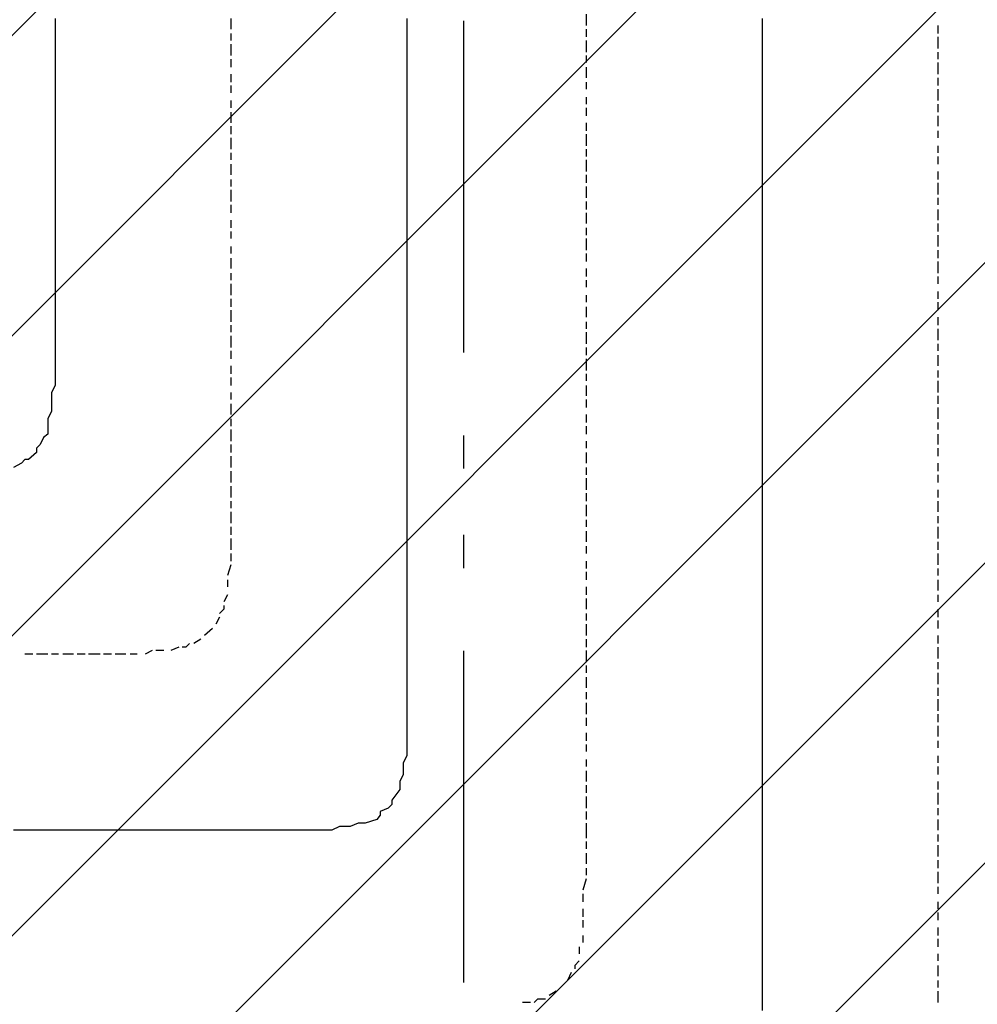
# Model space of a CAD drawing. Extents: x 997 to 109698, y 921 to 94021.
# Tile 653 of 656: x 31196 to 32279, y 50023 to 51136. Entities that reach past the tile are written whole.
import ezdxf

# ---------------------------------------------------------------- set-up
doc = ezdxf.new("R2010")
doc.units = 0
doc.header["$MEASUREMENT"] = 0
for name, color, linetype in [('12', 7, 'CONTINUOUS'), ('28', 7, 'CONTINUOUS'), ('40', 7, 'CONTINUOUS')]:
    doc.layers.add(name, color=color, linetype=linetype)

msp = doc.modelspace()

# ---------------------------------------------------------------- linework, layer by layer
at = {"layer": '12', "color": 5}
for p, q in [((31235.630503, 51137.563401), (31235.630503, 51125.563401)), ((31633.630503, 51137.563401), (31633.630503, 51125.563401)), ((32035.630503, 51137.563401), (32035.630503, 51125.563401)), ((31235.630503, 51125.563401), (31235.630503, 51116.563401)), ((31633.630503, 51125.563401), (31633.630503, 51116.563401)), ((32035.630503, 51125.563401), (32035.630503, 51116.563401)), ((31235.630503, 51116.563401), (31235.630503, 51108.563401)), ((31633.630503, 51116.563401), (31633.630503, 51103.563401)), ((32035.630503, 51116.563401), (32035.630503, 51103.563401)), ((31235.630503, 51108.563401), (31235.630503, 51095.563401)), ((31633.630503, 51103.563401), (31633.630503, 51095.563401)), ((32035.630503, 51103.563401), (32035.630503, 51095.563401)), ((31235.630503, 51095.563401), (31235.630503, 51087.563401)), ((31633.630503, 51095.563401), (31633.630503, 51087.563401)), ((32035.630503, 51095.563401), (32035.630503, 51087.563401)), ((31235.630503, 51087.563401), (31235.630503, 51074.563401)), ((31633.630503, 51087.563401), (31633.630503, 51074.563401)), ((32035.630503, 51087.563401), (32035.630503, 51074.563401)), ((31235.630503, 51074.563401), (31235.630503, 51065.563401)), ((31633.630503, 51074.563401), (31633.630503, 51065.563401)), ((32035.630503, 51074.563401), (32035.630503, 51065.563401)), ((31235.630503, 51065.563401), (31235.630503, 51057.563401)), ((31235.630503, 51057.563401), (31235.630503, 51044.563401)), ((31633.630503, 51065.563401), (31633.630503, 51057.563401)), ((31633.630503, 51057.563401), (31633.630503, 51044.563401)), ((32035.630503, 51065.563401), (32035.630503, 51057.563401)), ((32035.630503, 51057.563401), (32035.630503, 51044.563401)), ((31235.630503, 51044.563401), (31235.630503, 51036.563401)), ((31235.630503, 51036.563401), (31235.630503, 51027.563401)), ((31633.630503, 51044.563401), (31633.630503, 51036.563401)), ((31633.630503, 51036.563401), (31633.630503, 51027.563401)), ((32035.630503, 51044.563401), (32035.630503, 51036.563401)), ((32035.630503, 51036.563401), (32035.630503, 51027.563401)), ((31235.630503, 51027.563401), (31235.630503, 51015.563401)), ((31633.630503, 51027.563401), (31633.630503, 51015.563401)), ((32035.630503, 51027.563401), (32035.630503, 51015.563401)), ((31235.630503, 51015.563401), (31235.630503, 51006.563401)), ((31633.630503, 51015.563401), (31633.630503, 51006.563401)), ((32035.630503, 51015.563401), (32035.630503, 51006.563401)), ((31235.630503, 51006.563401), (31235.630503, 50998.563401)), ((31633.630503, 51006.563401), (31633.630503, 50998.563401)), ((32035.630503, 51006.563401), (32035.630503, 50993.563401)), ((31235.630503, 50998.563401), (31235.630503, 50985.563401)), ((31633.630503, 50998.563401), (31633.630503, 50985.563401)), ((32035.630503, 50993.563401), (32035.630503, 50985.563401)), ((31235.630503, 50985.563401), (31235.630503, 50977.563401)), ((31633.630503, 50985.563401), (31633.630503, 50977.563401)), ((32035.630503, 50985.563401), (32035.630503, 50977.563401)), ((31235.630503, 50977.563401), (31235.630503, 50964.563401)), ((31633.630503, 50977.563401), (31633.630503, 50964.563401)), ((32035.630503, 50977.563401), (32035.630503, 50964.563401)), ((31235.630503, 50964.563401), (31235.630503, 50955.563401)), ((31633.630503, 50964.563401), (31633.630503, 50955.563401)), ((32035.630503, 50964.563401), (32035.630503, 50955.563401)), ((31235.630503, 50955.563401), (31235.630503, 50947.563401)), ((31235.630503, 50947.563401), (31235.630503, 50934.563401)), ((31633.630503, 50955.563401), (31633.630503, 50947.563401)), ((31633.630503, 50947.563401), (31633.630503, 50934.563401)), ((32035.630503, 50955.563401), (32035.630503, 50947.563401)), ((32035.630503, 50947.563401), (32035.630503, 50934.563401)), ((31235.630503, 50934.563401), (31235.630503, 50926.563401)), ((31235.630503, 50926.563401), (31235.630503, 50917.563401)), ((31633.630503, 50934.563401), (31633.630503, 50926.563401)), ((31633.630503, 50926.563401), (31633.630503, 50917.563401)), ((32035.630503, 50934.563401), (32035.630503, 50926.563401)), ((32035.630503, 50926.563401), (32035.630503, 50917.563401)), ((31235.630503, 50917.563401), (31235.630503, 50905.563401)), ((31633.630503, 50917.563401), (31633.630503, 50905.563401)), ((32035.630503, 50917.563401), (32035.630503, 50905.563401)), ((31235.630503, 50905.563401), (31235.630503, 50896.563401)), ((31633.630503, 50905.563401), (31633.630503, 50896.563401)), ((32035.630503, 50905.563401), (32035.630503, 50896.563401)), ((31235.630503, 50896.563401), (31235.630503, 50888.563401)), ((31633.630503, 50896.563401), (31633.630503, 50888.563401)), ((32035.630503, 50896.563401), (32035.630503, 50883.563401)), ((31235.630503, 50888.563401), (31235.630503, 50875.563401)), ((31633.630503, 50888.563401), (31633.630503, 50875.563401)), ((32035.630503, 50883.563401), (32035.630503, 50875.563401)), ((31235.630503, 50875.563401), (31235.630503, 50866.563401)), ((31633.630503, 50875.563401), (31633.630503, 50866.563401)), ((32035.630503, 50875.563401), (32035.630503, 50866.563401)), ((31235.630503, 50866.563401), (31235.630503, 50854.563401)), ((31633.630503, 50866.563401), (31633.630503, 50854.563401)), ((32035.630503, 50866.563401), (32035.630503, 50854.563401)), ((31235.630503, 50854.563401), (31235.630503, 50845.563401)), ((31633.630503, 50854.563401), (31633.630503, 50845.563401)), ((32035.630503, 50854.563401), (32035.630503, 50845.563401)), ((31235.630503, 50845.563401), (31235.630503, 50837.563401)), ((31235.630503, 50837.563401), (31235.630503, 50824.563401)), ((31633.630503, 50845.563401), (31633.630503, 50837.563401)), ((31633.630503, 50837.563401), (31633.630503, 50824.563401)), ((32035.630503, 50845.563401), (32035.630503, 50837.563401)), ((32035.630503, 50837.563401), (32035.630503, 50824.563401)), ((31235.630503, 50824.563401), (31235.630503, 50816.563401)), ((31633.630503, 50824.563401), (31633.630503, 50816.563401)), ((32035.630503, 50824.563401), (32035.630503, 50816.563401)), ((31235.630503, 50816.563401), (31235.630503, 50811.563401)), ((31633.630503, 50816.563401), (31633.630503, 50807.563401)), ((32035.630503, 50816.563401), (32035.630503, 50807.563401)), ((31235.630503, 50811.563401), (31235.630503, 50803.563401)), ((31235.630503, 50803.563401), (31235.630503, 50790.563401)), ((31633.630503, 50807.563401), (31633.630503, 50794.563401)), ((32035.630503, 50807.563401), (32035.630503, 50794.563401)), ((31235.630503, 50790.563401), (31235.630503, 50782.563401)), ((31633.630503, 50794.563401), (31633.630503, 50786.563401)), ((32035.630503, 50794.563401), (32035.630503, 50786.563401)), ((31235.630503, 50782.563401), (31235.630503, 50773.563401)), ((31633.630503, 50786.563401), (31633.630503, 50778.563401)), ((32035.630503, 50786.563401), (32035.630503, 50778.563401)), ((31235.630503, 50773.563401), (31235.630503, 50761.563401)), ((31633.630503, 50778.563401), (31633.630503, 50765.563401)), ((32035.630503, 50778.563401), (32035.630503, 50765.563401)), ((31235.630503, 50761.563401), (31235.630503, 50752.563401)), ((31633.630503, 50765.563401), (31633.630503, 50756.563401)), ((31633.630503, 50756.563401), (31633.630503, 50744.563401)), ((32035.630503, 50765.563401), (32035.630503, 50756.563401)), ((32035.630503, 50756.563401), (32035.630503, 50744.563401)), ((31235.630503, 50752.563401), (31235.630503, 50744.563401)), ((31235.630503, 50744.563401), (31235.630503, 50731.563401)), ((31633.630503, 50744.563401), (31633.630503, 50735.563401)), ((31633.630503, 50735.563401), (31633.630503, 50727.563401)), ((32035.630503, 50744.563401), (32035.630503, 50735.563401)), ((32035.630503, 50735.563401), (32035.630503, 50727.563401)), ((31235.630503, 50731.563401), (31235.630503, 50722.563401)), ((31633.630503, 50727.563401), (31633.630503, 50714.563401)), ((32035.630503, 50727.563401), (32035.630503, 50714.563401)), ((31235.630503, 50722.563401), (31231.630503, 50714.563401)), ((31231.630503, 50714.563401), (31231.630503, 50701.563401)), ((31633.630503, 50714.563401), (31633.630503, 50706.563401)), ((32035.630503, 50714.563401), (32035.630503, 50706.563401)), ((31231.630503, 50701.563401), (31231.630503, 50693.563401)), ((31633.630503, 50706.563401), (31633.630503, 50697.563401)), ((32035.630503, 50706.563401), (32035.630503, 50697.563401)), ((31231.630503, 50693.563401), (31227.630503, 50684.563401)), ((31633.630503, 50697.563401), (31633.630503, 50684.563401)), ((32035.630503, 50697.563401), (32035.630503, 50684.563401)), ((31227.630503, 50684.563401), (31227.630503, 50672.563401)), ((31633.630503, 50684.563401), (31633.630503, 50676.563401)), ((32035.630503, 50684.563401), (32035.630503, 50676.563401)), ((31633.630503, 50676.563401), (31633.630503, 50667.563401)), ((31633.630503, 50667.563401), (31633.630503, 50655.563401)), ((32035.630503, 50676.563401), (32035.630503, 50667.563401)), ((32035.630503, 50667.563401), (32035.630503, 50655.563401)), ((31222.630503, 50663.563401), (31218.630503, 50655.563401)), ((31214.630503, 50646.563401), (31205.630503, 50638.563401)), ((31633.630503, 50655.563401), (31633.630503, 50646.563401)), ((31633.630503, 50646.563401), (31633.630503, 50634.563401)), ((32035.630503, 50655.563401), (32035.630503, 50646.563401)), ((32035.630503, 50646.563401), (32035.630503, 50634.563401)), ((31197.630503, 50634.563401), (31188.630503, 50629.563401)), ((31633.630503, 50634.563401), (31633.630503, 50625.563401)), ((32035.630503, 50634.563401), (32035.630503, 50625.563401)), ((31633.630503, 50625.563401), (31633.630503, 50617.563401)), ((32035.630503, 50625.563401), (32035.630503, 50617.563401)), ((31633.630503, 50617.563401), (31633.630503, 50604.563401)), ((32035.630503, 50617.563401), (32035.630503, 50604.563401)), ((31633.630503, 50604.563401), (31633.630503, 50595.563401)), ((32035.630503, 50604.563401), (32035.630503, 50595.563401)), ((31633.630503, 50595.563401), (31633.630503, 50587.563401)), ((32035.630503, 50595.563401), (32035.630503, 50587.563401)), ((31633.630503, 50587.563401), (31633.630503, 50574.563401)), ((32035.630503, 50587.563401), (32035.630503, 50574.563401)), ((31633.630503, 50574.563401), (31633.630503, 50566.563401)), ((32035.630503, 50574.563401), (32035.630503, 50566.563401)), ((31633.630503, 50566.563401), (31633.630503, 50557.563401)), ((31633.630503, 50557.563401), (31633.630503, 50545.563401)), ((32035.630503, 50566.563401), (32035.630503, 50557.563401)), ((32035.630503, 50557.563401), (32035.630503, 50545.563401)), ((31633.630503, 50545.563401), (31633.630503, 50536.563401)), ((32035.630503, 50545.563401), (32035.630503, 50536.563401)), ((31633.630503, 50536.563401), (31633.630503, 50523.563401)), ((32035.630503, 50536.563401), (32035.630503, 50523.563401)), ((31633.630503, 50523.563401), (31633.630503, 50515.563401)), ((32035.630503, 50523.563401), (32035.630503, 50515.563401)), ((31633.630503, 50515.563401), (31633.630503, 50507.563401)), ((32035.630503, 50515.563401), (32035.630503, 50507.563401)), ((31633.630503, 50507.563401), (31633.630503, 50494.563401)), ((32035.630503, 50507.563401), (32035.630503, 50494.563401)), ((31633.630503, 50494.563401), (31633.630503, 50485.563401)), ((32035.630503, 50494.563401), (32035.630503, 50485.563401)), ((31633.630503, 50485.563401), (31633.630503, 50477.563401)), ((32035.630503, 50485.563401), (32035.630503, 50477.563401)), ((31633.630503, 50477.563401), (31633.630503, 50464.563401)), ((32035.630503, 50477.563401), (32035.630503, 50464.563401)), ((31633.630503, 50464.563401), (31633.630503, 50456.563401)), ((31633.630503, 50456.563401), (31633.630503, 50447.563401)), ((32035.630503, 50464.563401), (32035.630503, 50456.563401)), ((32035.630503, 50456.563401), (32035.630503, 50447.563401)), ((31633.630503, 50447.563401), (31633.630503, 50435.563401)), ((32035.630503, 50447.563401), (32035.630503, 50435.563401)), ((31633.630503, 50435.563401), (31633.630503, 50426.563401)), ((32035.630503, 50435.563401), (32035.630503, 50426.563401)), ((31633.630503, 50426.563401), (31633.630503, 50418.563401)), ((32035.630503, 50426.563401), (32035.630503, 50413.563401)), ((31633.630503, 50418.563401), (31633.630503, 50413.563401)), ((31633.630503, 50413.563401), (31633.630503, 50401.563401)), ((32035.630503, 50413.563401), (32035.630503, 50405.563401)), ((31633.630503, 50401.563401), (31633.630503, 50392.563401)), ((32035.630503, 50405.563401), (32035.630503, 50397.563401)), ((31633.630503, 50392.563401), (31633.630503, 50384.563401)), ((32035.630503, 50397.563401), (32035.630503, 50384.563401)), ((31633.630503, 50384.563401), (31633.630503, 50371.563401)), ((32035.630503, 50384.563401), (32035.630503, 50375.563401)), ((31633.630503, 50371.563401), (31633.630503, 50363.563401)), ((32035.630503, 50375.563401), (32035.630503, 50367.563401)), ((32035.630503, 50367.563401), (32035.630503, 50354.563401)), ((31633.630503, 50363.563401), (31633.630503, 50350.563401)), ((31633.630503, 50350.563401), (31633.630503, 50341.563401)), ((32035.630503, 50354.563401), (32035.630503, 50346.563401)), ((32035.630503, 50346.563401), (32035.630503, 50337.563401)), ((31633.630503, 50341.563401), (31633.630503, 50333.563401)), ((31633.630503, 50333.563401), (31633.630503, 50320.563401)), ((32035.630503, 50337.563401), (32035.630503, 50325.563401)), ((32035.630503, 50325.563401), (32035.630503, 50316.563401)), ((31633.630503, 50320.563401), (31633.630503, 50312.563401)), ((31633.630503, 50312.563401), (31633.630503, 50303.563401)), ((32035.630503, 50316.563401), (32035.630503, 50303.563401)), ((32035.630503, 50303.563401), (32035.630503, 50295.563401)), ((31629.630503, 50291.563401), (31629.630503, 50282.563401)), ((32035.630503, 50295.563401), (32035.630503, 50286.563401)), ((31629.630503, 50282.563401), (31625.630503, 50274.563401)), ((32035.630503, 50286.563401), (32035.630503, 50274.563401)), ((31625.630503, 50274.563401), (31625.630503, 50265.563401)), ((32035.630503, 50274.563401), (32035.630503, 50265.563401)), ((31625.630503, 50265.563401), (31616.630503, 50253.563401)), ((32035.630503, 50265.563401), (32035.630503, 50257.563401)), ((32035.630503, 50257.563401), (32035.630503, 50244.563401)), ((31612.630503, 50244.563401), (31603.630503, 50240.563401)), ((32035.630503, 50244.563401), (32035.630503, 50236.563401)), ((32035.630503, 50236.563401), (32035.630503, 50227.563401)), ((31569.630503, 50223.563401), (31561.630503, 50223.563401)), ((31578.630503, 50227.563401), (31569.630503, 50223.563401)), ((31586.630503, 50227.563401), (31578.630503, 50227.563401)), ((31599.630503, 50231.563401), (31586.630503, 50227.563401)), ((32035.630503, 50227.563401), (32035.630503, 50214.563401)), ((31201.630503, 50219.563401), (31188.630503, 50219.563401)), ((31210.630503, 50219.563401), (31201.630503, 50219.563401)), ((31218.630503, 50219.563401), (31210.630503, 50219.563401)), ((31231.630503, 50219.563401), (31218.630503, 50219.563401)), ((31239.630503, 50219.563401), (31231.630503, 50219.563401)), ((31248.630503, 50219.563401), (31239.630503, 50219.563401)), ((31260.630503, 50219.563401), (31248.630503, 50219.563401)), ((31269.630503, 50219.563401), (31260.630503, 50219.563401)), ((31282.630503, 50219.563401), (31269.630503, 50219.563401)), ((31290.630503, 50219.563401), (31282.630503, 50219.563401)), ((31299.630503, 50219.563401), (31290.630503, 50219.563401)), ((31311.630503, 50219.563401), (31299.630503, 50219.563401)), ((31320.630503, 50219.563401), (31311.630503, 50219.563401)), ((31328.630503, 50219.563401), (31320.630503, 50219.563401)), ((31341.630503, 50219.563401), (31328.630503, 50219.563401)), ((31349.630503, 50219.563401), (31341.630503, 50219.563401)), ((31358.630503, 50219.563401), (31349.630503, 50219.563401)), ((31371.630503, 50219.563401), (31358.630503, 50219.563401)), ((31379.630503, 50219.563401), (31371.630503, 50219.563401)), ((31392.630503, 50219.563401), (31379.630503, 50219.563401)), ((31400.630503, 50219.563401), (31392.630503, 50219.563401)), ((31409.630503, 50219.563401), (31400.630503, 50219.563401)), ((31421.630503, 50219.563401), (31409.630503, 50219.563401)), ((31430.630503, 50219.563401), (31421.630503, 50219.563401)), ((31434.630503, 50219.563401), (31430.630503, 50219.563401)), ((31438.630503, 50219.563401), (31434.630503, 50219.563401)), ((31451.630503, 50219.563401), (31438.630503, 50219.563401)), ((31459.630503, 50219.563401), (31451.630503, 50219.563401)), ((31468.630503, 50219.563401), (31459.630503, 50219.563401)), ((31481.630503, 50219.563401), (31468.630503, 50219.563401)), ((31489.630503, 50219.563401), (31481.630503, 50219.563401)), ((31502.630503, 50219.563401), (31489.630503, 50219.563401)), ((31510.630503, 50219.563401), (31502.630503, 50219.563401)), ((31519.630503, 50219.563401), (31510.630503, 50219.563401)), ((31531.630503, 50219.563401), (31519.630503, 50219.563401)), ((31540.630503, 50219.563401), (31531.630503, 50219.563401)), ((31548.630503, 50219.563401), (31540.630503, 50219.563401)), ((32035.630503, 50214.563401), (32035.630503, 50206.563401)), ((32035.630503, 50206.563401), (32035.630503, 50198.563401)), ((32035.630503, 50198.563401), (32035.630503, 50185.563401)), ((32035.630503, 50185.563401), (32035.630503, 50176.563401)), ((32035.630503, 50176.563401), (32035.630503, 50164.563401)), ((32035.630503, 50164.563401), (32035.630503, 50155.563401)), ((32035.630503, 50155.563401), (32035.630503, 50147.563401)), ((32035.630503, 50147.563401), (32035.630503, 50134.563401)), ((32035.630503, 50134.563401), (32035.630503, 50126.563401)), ((32035.630503, 50126.563401), (32035.630503, 50117.563401)), ((32035.630503, 50117.563401), (32035.630503, 50104.563401)), ((32035.630503, 50104.563401), (32035.630503, 50096.563401)), ((32035.630503, 50096.563401), (32035.630503, 50087.563401)), ((32035.630503, 50087.563401), (32035.630503, 50075.563401)), ((32035.630503, 50075.563401), (32035.630503, 50066.563401)), ((32035.630503, 50066.563401), (32035.630503, 50054.563401)), ((32035.630503, 50054.563401), (32035.630503, 50045.563401)), ((32035.630503, 50045.563401), (32035.630503, 50037.563401)), ((32035.630503, 50037.563401), (32035.630503, 50024.563401)), ((32035.630503, 50024.563401), (32035.630503, 50015.563401))]:
    msp.add_line(p, q, dxfattribs=at)
at = {"layer": '12', "color": 1}
for p, q in [((31434.630503, 51137.563401), (31434.630503, 51125.563401)), ((31836.630503, 51142.563401), (31836.630503, 51129.563401)), ((31836.630503, 51125.563401), (31836.630503, 51116.563401)), ((32234.630503, 51129.563401), (32234.630503, 51120.563401)), ((31434.630503, 51120.563401), (31434.630503, 51112.563401)), ((32234.630503, 51116.563401), (32234.630503, 51103.563401)), ((31434.630503, 51108.563401), (31434.630503, 51095.563401)), ((31836.630503, 51112.563401), (31836.630503, 51099.563401)), ((31434.630503, 51091.563401), (31434.630503, 51082.563401)), ((31836.630503, 51095.563401), (31836.630503, 51087.563401)), ((32234.630503, 51099.563401), (32234.630503, 51091.563401)), ((31836.630503, 51082.563401), (31836.630503, 51070.563401)), ((32234.630503, 51087.563401), (32234.630503, 51074.563401)), ((31434.630503, 51074.563401), (31434.630503, 51065.563401)), ((32234.630503, 51070.563401), (32234.630503, 51061.563401)), ((31434.630503, 51061.563401), (31434.630503, 51053.563401)), ((31836.630503, 51065.563401), (31836.630503, 51057.563401)), ((32234.630503, 51057.563401), (32234.630503, 51044.563401)), ((31836.630503, 51048.563401), (31836.630503, 51040.563401)), ((31434.630503, 51044.563401), (31434.630503, 51036.563401)), ((31836.630503, 51036.563401), (31836.630503, 51027.563401)), ((32234.630503, 51040.563401), (32234.630503, 51031.563401)), ((31434.630503, 51031.563401), (31434.630503, 51019.563401)), ((32234.630503, 51027.563401), (32234.630503, 51015.563401)), ((31434.630503, 51015.563401), (31434.630503, 51006.563401)), ((31836.630503, 51019.563401), (31836.630503, 51010.563401)), ((31434.630503, 51002.563401), (31434.630503, 50989.563401)), ((31836.630503, 51006.563401), (31836.630503, 50993.563401)), ((32234.630503, 51010.563401), (32234.630503, 51002.563401)), ((32234.630503, 50993.563401), (32234.630503, 50985.563401)), ((31434.630503, 50985.563401), (31434.630503, 50977.563401)), ((31836.630503, 50989.563401), (31836.630503, 50981.563401)), ((32234.630503, 50981.563401), (32234.630503, 50972.563401)), ((31434.630503, 50972.563401), (31434.630503, 50960.563401)), ((31836.630503, 50977.563401), (31836.630503, 50964.563401)), ((31836.630503, 50960.563401), (31836.630503, 50951.563401)), ((32234.630503, 50964.563401), (32234.630503, 50955.563401)), ((31434.630503, 50955.563401), (31434.630503, 50947.563401)), ((31836.630503, 50947.563401), (31836.630503, 50934.563401)), ((32234.630503, 50951.563401), (32234.630503, 50938.563401)), ((31434.630503, 50943.563401), (31434.630503, 50930.563401)), ((31434.630503, 50926.563401), (31434.630503, 50917.563401)), ((31836.630503, 50930.563401), (31836.630503, 50921.563401)), ((32234.630503, 50934.563401), (32234.630503, 50926.563401)), ((31836.630503, 50917.563401), (31836.630503, 50905.563401)), ((32234.630503, 50921.563401), (32234.630503, 50909.563401)), ((31434.630503, 50909.563401), (31434.630503, 50900.563401)), ((32234.630503, 50905.563401), (32234.630503, 50896.563401)), ((31434.630503, 50896.563401), (31434.630503, 50888.563401)), ((31836.630503, 50900.563401), (31836.630503, 50892.563401)), ((32234.630503, 50892.563401), (32234.630503, 50879.563401)), ((31434.630503, 50879.563401), (31434.630503, 50871.563401)), ((31836.630503, 50888.563401), (31836.630503, 50875.563401)), ((31836.630503, 50871.563401), (31836.630503, 50862.563401)), ((32234.630503, 50875.563401), (32234.630503, 50866.563401)), ((31434.630503, 50866.563401), (31434.630503, 50854.563401)), ((32234.630503, 50862.563401), (32234.630503, 50849.563401)), ((31434.630503, 50849.563401), (31434.630503, 50841.563401)), ((31836.630503, 50854.563401), (31836.630503, 50845.563401)), ((31434.630503, 50837.563401), (31434.630503, 50824.563401)), ((31836.630503, 50841.563401), (31836.630503, 50833.563401)), ((32234.630503, 50845.563401), (32234.630503, 50837.563401)), ((31836.630503, 50824.563401), (31836.630503, 50816.563401)), ((32234.630503, 50828.563401), (32234.630503, 50820.563401)), ((31434.630503, 50820.563401), (31434.630503, 50811.563401)), ((32234.630503, 50816.563401), (32234.630503, 50807.563401)), ((31434.630503, 50807.563401), (31434.630503, 50794.563401)), ((31836.630503, 50811.563401), (31836.630503, 50799.563401)), ((31434.630503, 50790.563401), (31434.630503, 50782.563401)), ((31836.630503, 50794.563401), (31836.630503, 50786.563401)), ((32234.630503, 50799.563401), (32234.630503, 50790.563401)), ((31836.630503, 50782.563401), (31836.630503, 50769.563401)), ((32234.630503, 50786.563401), (32234.630503, 50773.563401)), ((31434.630503, 50778.563401), (31434.630503, 50765.563401)), ((32234.630503, 50769.563401), (32234.630503, 50761.563401)), ((31434.630503, 50761.563401), (31434.630503, 50752.563401)), ((31836.630503, 50765.563401), (31836.630503, 50756.563401)), ((32234.630503, 50756.563401), (32234.630503, 50744.563401)), ((31836.630503, 50752.563401), (31836.630503, 50739.563401)), ((31434.630503, 50744.563401), (31434.630503, 50735.563401)), ((31836.630503, 50735.563401), (31836.630503, 50727.563401)), ((32234.630503, 50739.563401), (32234.630503, 50731.563401)), ((31434.630503, 50731.563401), (31434.630503, 50722.563401)), ((32234.630503, 50727.563401), (32234.630503, 50714.563401)), ((31434.630503, 50714.563401), (31434.630503, 50706.563401)), ((31836.630503, 50722.563401), (31836.630503, 50710.563401)), ((31434.630503, 50701.563401), (31434.630503, 50689.563401)), ((31836.630503, 50706.563401), (31836.630503, 50697.563401)), ((32234.630503, 50710.563401), (32234.630503, 50701.563401)), ((32234.630503, 50697.563401), (32234.630503, 50684.563401)), ((31434.630503, 50684.563401), (31434.630503, 50676.563401)), ((31836.630503, 50689.563401), (31836.630503, 50680.563401)), ((32234.630503, 50680.563401), (32234.630503, 50672.563401)), ((31434.630503, 50672.563401), (31434.630503, 50659.563401)), ((31836.630503, 50676.563401), (31836.630503, 50667.563401)), ((32234.630503, 50667.563401), (32234.630503, 50655.563401)), ((31836.630503, 50659.563401), (31836.630503, 50651.563401)), ((31434.630503, 50655.563401), (31434.630503, 50646.563401)), ((31836.630503, 50646.563401), (31836.630503, 50634.563401)), ((32234.630503, 50651.563401), (32234.630503, 50642.563401)), ((31434.630503, 50642.563401), (31434.630503, 50629.563401)), ((32234.630503, 50634.563401), (32234.630503, 50625.563401)), ((31434.630503, 50625.563401), (31434.630503, 50617.563401)), ((31836.630503, 50629.563401), (31836.630503, 50621.563401)), ((31434.630503, 50617.563401), (31434.630503, 50612.563401)), ((31836.630503, 50617.563401), (31836.630503, 50604.563401)), ((32234.630503, 50621.563401), (32234.630503, 50612.563401)), ((31434.630503, 50608.563401), (31434.630503, 50595.563401)), ((32234.630503, 50604.563401), (32234.630503, 50595.563401)), ((31434.630503, 50591.563401), (31434.630503, 50583.563401)), ((31836.630503, 50600.563401), (31836.630503, 50591.563401)), ((32234.630503, 50591.563401), (32234.630503, 50579.563401)), ((31434.630503, 50579.563401), (31434.630503, 50566.563401)), ((31836.630503, 50587.563401), (31836.630503, 50574.563401)), ((31836.630503, 50570.563401), (31836.630503, 50562.563401)), ((32234.630503, 50574.563401), (32234.630503, 50566.563401)), ((31434.630503, 50562.563401), (31434.630503, 50553.563401)), ((31836.630503, 50557.563401), (31836.630503, 50545.563401)), ((32234.630503, 50562.563401), (32234.630503, 50549.563401)), ((31434.630503, 50549.563401), (31434.630503, 50536.563401)), ((32234.630503, 50545.563401), (32234.630503, 50536.563401)), ((31836.630503, 50540.563401), (31836.630503, 50532.563401)), ((31434.630503, 50532.563401), (31434.630503, 50523.563401)), ((31836.630503, 50523.563401), (31836.630503, 50515.563401)), ((32234.630503, 50532.563401), (32234.630503, 50519.563401)), ((31434.630503, 50519.563401), (31430.630503, 50507.563401)), ((31836.630503, 50511.563401), (31836.630503, 50502.563401)), ((32234.630503, 50515.563401), (32234.630503, 50507.563401)), ((31430.630503, 50502.563401), (31430.630503, 50494.563401)), ((32234.630503, 50502.563401), (32234.630503, 50490.563401)), ((31836.630503, 50494.563401), (31836.630503, 50485.563401)), ((31430.630503, 50485.563401), (31426.630503, 50477.563401)), ((31836.630503, 50481.563401), (31836.630503, 50469.563401)), ((32234.630503, 50485.563401), (32234.630503, 50477.563401)), ((32234.630503, 50469.563401), (32234.630503, 50460.563401)), ((31421.630503, 50460.563401), (31417.630503, 50452.563401)), ((31836.630503, 50464.563401), (31836.630503, 50456.563401)), ((32234.630503, 50456.563401), (32234.630503, 50447.563401)), ((31413.630503, 50447.563401), (31404.630503, 50439.563401)), ((31836.630503, 50452.563401), (31836.630503, 50439.563401)), ((31400.630503, 50435.563401), (31392.630503, 50430.563401)), ((31836.630503, 50435.563401), (31836.630503, 50426.563401)), ((32234.630503, 50439.563401), (32234.630503, 50430.563401)), ((31345.630503, 50422.563401), (31337.630503, 50418.563401)), ((31358.630503, 50422.563401), (31349.630503, 50422.563401)), ((31375.630503, 50426.563401), (31366.630503, 50422.563401)), ((31836.630503, 50422.563401), (31836.630503, 50409.563401)), ((32234.630503, 50426.563401), (32234.630503, 50413.563401)), ((31210.630503, 50418.563401), (31201.630503, 50418.563401)), ((31227.630503, 50418.563401), (31214.630503, 50418.563401)), ((31235.630503, 50418.563401), (31231.630503, 50418.563401)), ((31239.630503, 50418.563401), (31235.630503, 50418.563401)), ((31256.630503, 50418.563401), (31244.630503, 50418.563401)), ((31269.630503, 50418.563401), (31260.630503, 50418.563401)), ((31286.630503, 50418.563401), (31273.630503, 50418.563401)), ((31299.630503, 50418.563401), (31290.630503, 50418.563401)), ((31315.630503, 50418.563401), (31303.630503, 50418.563401)), ((31328.630503, 50418.563401), (31320.630503, 50418.563401)), ((31836.630503, 50405.563401), (31836.630503, 50397.563401)), ((32234.630503, 50409.563401), (32234.630503, 50401.563401)), ((31836.630503, 50392.563401), (31836.630503, 50380.563401)), ((32234.630503, 50397.563401), (32234.630503, 50384.563401)), ((32234.630503, 50380.563401), (32234.630503, 50371.563401)), ((31836.630503, 50375.563401), (31836.630503, 50367.563401)), ((32234.630503, 50367.563401), (32234.630503, 50354.563401)), ((31836.630503, 50363.563401), (31836.630503, 50350.563401)), ((31836.630503, 50346.563401), (31836.630503, 50337.563401)), ((32234.630503, 50350.563401), (32234.630503, 50341.563401)), ((32234.630503, 50337.563401), (32234.630503, 50325.563401)), ((31836.630503, 50329.563401), (31836.630503, 50320.563401)), ((31836.630503, 50316.563401), (31836.630503, 50308.563401)), ((32234.630503, 50320.563401), (32234.630503, 50312.563401)), ((32234.630503, 50303.563401), (32234.630503, 50295.563401)), ((31836.630503, 50299.563401), (31836.630503, 50291.563401)), ((32234.630503, 50291.563401), (32234.630503, 50282.563401)), ((31836.630503, 50286.563401), (31836.630503, 50274.563401)), ((31836.630503, 50270.563401), (31836.630503, 50261.563401)), ((32234.630503, 50274.563401), (32234.630503, 50265.563401)), ((31836.630503, 50257.563401), (31836.630503, 50244.563401)), ((32234.630503, 50261.563401), (32234.630503, 50248.563401)), ((32234.630503, 50244.563401), (32234.630503, 50236.563401)), ((31836.630503, 50240.563401), (31836.630503, 50231.563401)), ((31836.630503, 50227.563401), (31836.630503, 50219.563401)), ((32234.630503, 50231.563401), (32234.630503, 50219.563401)), ((31836.630503, 50219.563401), (31836.630503, 50210.563401)), ((32234.630503, 50214.563401), (32234.630503, 50206.563401)), ((31836.630503, 50206.563401), (31836.630503, 50198.563401)), ((32234.630503, 50202.563401), (32234.630503, 50189.563401)), ((31836.630503, 50193.563401), (31836.630503, 50181.563401)), ((32234.630503, 50185.563401), (32234.630503, 50176.563401)), ((31836.630503, 50176.563401), (31836.630503, 50168.563401)), ((32234.630503, 50172.563401), (32234.630503, 50159.563401)), ((31836.630503, 50164.563401), (31832.630503, 50151.563401)), ((32234.630503, 50155.563401), (32234.630503, 50147.563401)), ((31832.630503, 50147.563401), (31832.630503, 50138.563401)), ((32234.630503, 50138.563401), (32234.630503, 50130.563401)), ((31832.630503, 50130.563401), (31832.630503, 50121.563401)), ((32234.630503, 50126.563401), (32234.630503, 50117.563401)), ((31832.630503, 50117.563401), (31832.630503, 50109.563401)), ((31832.630503, 50100.563401), (31832.630503, 50092.563401)), ((32234.630503, 50109.563401), (32234.630503, 50100.563401)), ((32234.630503, 50096.563401), (32234.630503, 50087.563401)), ((31828.630503, 50087.563401), (31828.630503, 50079.563401)), ((32234.630503, 50079.563401), (32234.630503, 50071.563401)), ((32234.630503, 50066.563401), (32234.630503, 50054.563401)), ((31819.630503, 50058.563401), (31815.630503, 50049.563401)), ((31811.630503, 50045.563401), (31807.630503, 50041.563401)), ((32234.630503, 50049.563401), (32234.630503, 50041.563401)), ((31802.630503, 50037.563401), (31794.630503, 50032.563401)), ((32234.630503, 50037.563401), (32234.630503, 50024.563401)), ((31773.630503, 50024.563401), (31764.630503, 50024.563401))]:
    msp.add_line(p, q, dxfattribs=at)
at = {"layer": '12', "color": 5}
for points in [[(31227.630503, 50672.563401), (31227.630503, 50667.563401), (31222.630503, 50663.563401)], [(31218.630503, 50655.563401), (31214.630503, 50651.563401), (31214.630503, 50646.563401)], [(31205.630503, 50638.563401), (31201.630503, 50638.563401), (31197.630503, 50634.563401)], [(31633.630503, 50303.563401), (31629.630503, 50295.563401), (31629.630503, 50291.563401)], [(31616.630503, 50253.563401), (31616.630503, 50248.563401), (31612.630503, 50244.563401)], [(31603.630503, 50240.563401), (31603.630503, 50236.563401), (31599.630503, 50231.563401)], [(31561.630503, 50223.563401), (31557.630503, 50223.563401), (31548.630503, 50219.563401)]]:
    msp.add_lwpolyline(points, dxfattribs=at)
at = {"layer": '12', "color": 1}
for points in [[(31426.630503, 50473.563401), (31426.630503, 50469.563401), (31421.630503, 50464.563401)], [(31387.630503, 50430.563401), (31383.630503, 50426.563401), (31379.630503, 50426.563401)], [(31828.630503, 50071.563401), (31823.630503, 50066.563401), (31823.630503, 50062.563401)], [(31790.630503, 50028.563401), (31781.630503, 50028.563401), (31777.630503, 50024.563401)]]:
    msp.add_lwpolyline(points, dxfattribs=at)
at = {"layer": '28', "color": 2}
for p, q in [((15439.727142, 35370.953237), (36822.636205, 56753.8623)), ((15779.138397, 35370.953237), (36822.636205, 56414.451046)), ((16118.549652, 35370.953237), (36822.636205, 56075.039791)), ((16457.960907, 35370.953237), (36822.636205, 55735.628536)), ((16797.372162, 35370.953237), (36822.636205, 55396.217281)), ((17136.783417, 35370.953237), (36822.636205, 55056.806026)), ((17476.194672, 35370.953237), (36822.636205, 54717.394771))]:
    msp.add_line(p, q, dxfattribs=at)
at = {"layer": '40', "color": 8, "linetype": 'Continuous'}
for p, q in [((31697.636205, 51134.704238), (31697.636205, 50759.704238)), ((31697.636205, 50665.954238), (31697.636205, 50628.454238)), ((31697.636205, 50553.454238), (31697.636205, 50515.954238)), ((31697.636205, 50422.204238), (31697.636205, 50047.204238))]:
    msp.add_line(p, q, dxfattribs=at)

doc.saveas('drawing.dxf')
